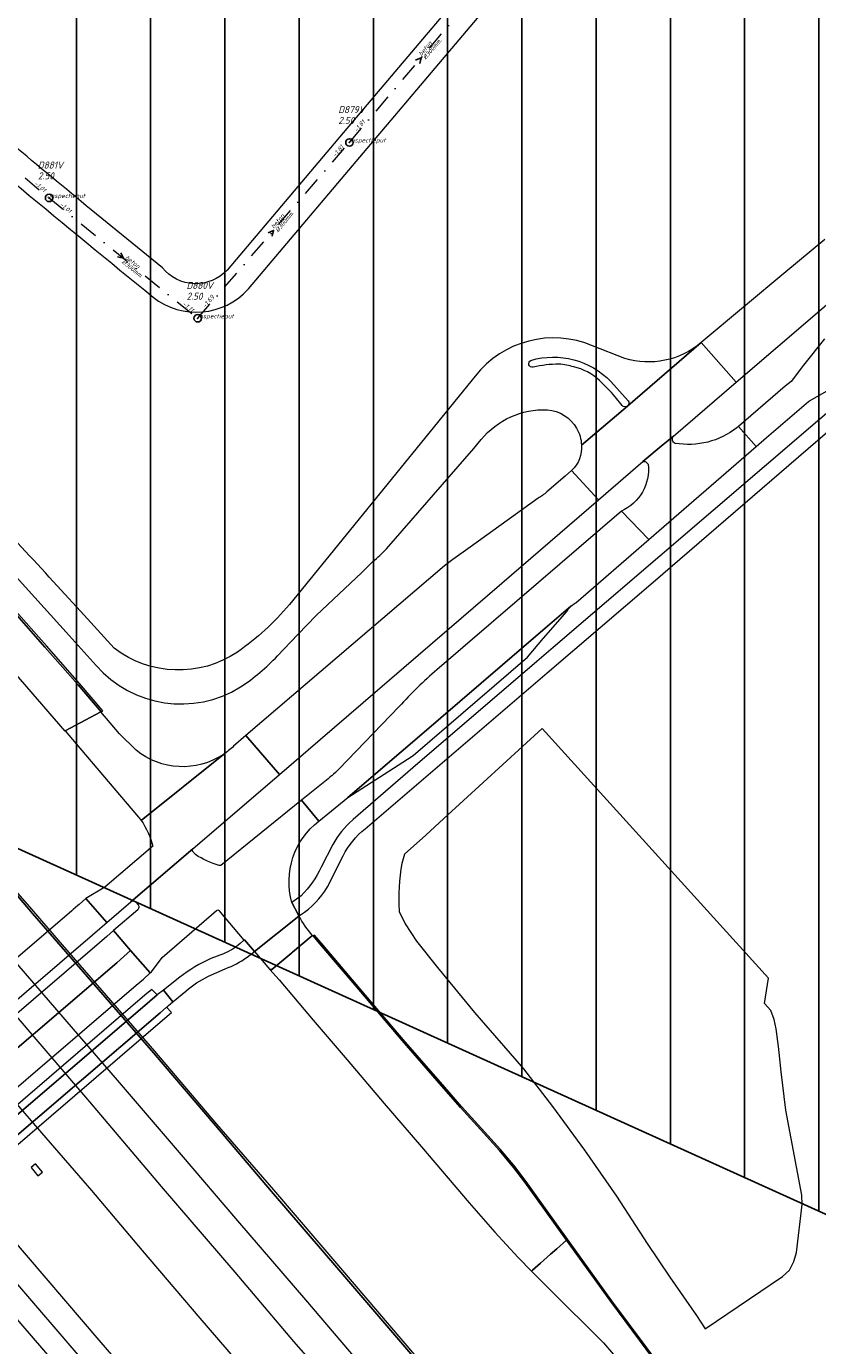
# Model space of a CAD drawing. Extents: x 148869 to 161638, y 453607 to 469810.
# Tile 754 of 1056: x 156104 to 156317, y 467200 to 467555. Entities that reach past the tile are written whole.
import ezdxf

# ---------------------------------------------------------------- set-up
doc = ezdxf.new("R2010")
doc.units = 0
doc.header["$PDMODE"] = 32
doc.header["$PDSIZE"] = 2
doc.linetypes.add('RI-VWA', pattern=[11, 5, -3, 0, -3])
doc.layers.get('0').update_dxf_attribs({"linetype": 'CONTINUOUS'})
doc.layers.get('DEFPOINTS').update_dxf_attribs({"linetype": 'CONTINUOUS'})
doc.layers.add('2022', color=10, linetype='CONTINUOUS')
doc.layers.add('2022 hatch', color=10, linetype='CONTINUOUS')
for name, color, linetype, lineweight in [('B-OI-RI-STROOMRICHTING-S', 252, 'CONTINUOUS', 25), ('B-OI-RI-VWA-BOB-T18', 34, 'CONTINUOUS', 18), ('B-OI-RI-VWA-DIAMETER-T18', 34, 'CONTINUOUS', 18), ('B-OI-RI-VWA-MATERIAAL-T18', 34, 'CONTINUOUS', 18), ('B-OI-RI-VWA_PUTDEKSELHOOGTE-T25', 34, 'CONTINUOUS', 25), ('B-OI-RI-VWA_PUTNUMMER-T25', 34, 'CONTINUOUS', 25), ('B-OI-RI-VWA_RIOOLPUT-S', 34, 'CONTINUOUS', 25), ('B-OI-RI-VWA_TRANSPORTLEIDING-G', 34, 'RI-VWA', 18), ('B-RO-VH-VERHARDING_ASFALT-GV', 251, 'CONTINUOUS', 18), ('B-RO-VH-VERHARDING_GESLOTEN-GV', 251, 'CONTINUOUS', 18)]:
    doc.layers.add(name, color=color, linetype=linetype, lineweight=lineweight)
doc.styles.add('NLCS-ISO-M500-T18_CURSIEF', font='NLCS-ISO.ttf', dxfattribs={"oblique": 15, "height": 0.9})
doc.styles.add('NLCS-ISO-M750-T25_CURSIEF', font='NLCS-ISO.ttf', dxfattribs={"oblique": 15, "height": 1.875})

# ---------------------------------------------------------------- blocks, each defined once
blk = doc.blocks.new('ACMAP_ANN_TEMPLATE_vwa-diam')
at = {"color": 0, "linetype": 'ByBlock', "style": 'NLCS-ISO-M500-T18_CURSIEF', "oblique": 15}
blk.add_attdef('vwa-diam', (0.3, -1.3), '', height=1.2, dxfattribs=at)
blk = doc.blocks.new('ACMAP_ANN_TEMPLATE_vwa-materiaal')
at = {"color": 0, "linetype": 'ByBlock', "style": 'NLCS-ISO-M500-T18_CURSIEF', "oblique": 15}
blk.add_attdef('vwa-mat', (0.3, 0.2), '', height=1.2, dxfattribs=at)
blk = doc.blocks.new('ACMAP_ANN_TEMPLATE_vwa-nap-l')
at = {"color": 0, "linetype": 'ByBlock', "style": 'NLCS-ISO-M500-T18_CURSIEF', "oblique": 15}
blk.add_attdef('vwa-nap-l', (3.3, 0.2), '', height=1.2, dxfattribs=at)
blk = doc.blocks.new('ACMAP_ANN_TEMPLATE_vwa-nap-r')
at = {"color": 0, "linetype": 'ByBlock', "style": 'NLCS-ISO-M500-T18_CURSIEF', "oblique": 15}
blk.add_attdef('vwa-nap-r', (-5.6, 0.2), '', height=1.2, dxfattribs=at)
blk = doc.blocks.new('ACMAP_ANN_TEMPLATE_type knoop')
at = {"layer": 'DEFPOINTS', "style": 'NLCS-ISO-M500-T18_CURSIEF', "oblique": 15}
blk.add_attdef('type_knoop', (0, 0), '', height=1.2, dxfattribs=at)
blk = doc.blocks.new('ACMAP_ANN_TEMPLATE_vwa-puth')
at = {"color": 0, "linetype": 'ByBlock', "style": 'NLCS-ISO-M750-T25_CURSIEF', "oblique": 15}
blk.add_attdef('vwa-puth', (-3, 5), '', height=1.88, dxfattribs=at)
blk = doc.blocks.new('ACMAP_ANN_TEMPLATE_vwa-putnr')
at = {"color": 0, "linetype": 'ByBlock', "style": 'NLCS-ISO-M750-T25_CURSIEF', "oblique": 15}
blk.add_attdef('vaw-putnr', (-3, 7.9), '', height=1.88, dxfattribs=at)

msp = doc.modelspace()

# ---------------------------------------------------------------- hatches: boundary and pattern name
at = {"layer": '2022 hatch'}
h = msp.add_hatch(dxfattribs=at)
h.set_pattern_fill('ANSI31', color=256, scale=19.992, angle=45)
h.set_pattern_definition([(90, (0, 0), (-19.992, 0), [])])
h.paths.add_polyline_path([(158379.84, 467996.89), (158366.84, 468022.67), (158189.84, 468166.16), (157828.17, 468458.42), (157739.22, 468518.82), (157641.11, 468619.81), (157530.39, 468683.16), (157482.59, 468721.96), (157387.79, 468799.09), (157358.04, 468834.15), (157275.29, 468902.27), (157210.79, 468954.43), (157194.02, 469053.71), (156902.95, 469077.05), (156826.8, 468954.1), (156792.27, 468881.17), (156787.74, 468869.52), (156766.12, 468853.14), (156708.66, 468812.18), (156684.68, 468714.31), (156691.12, 468637.35), (156646.96, 468557.82), (156546.37, 468484.25), (156540.57, 468402.6), (156240.02, 468051.1), (156133.15, 468060.94), (155534.46, 467899.58), (155877.43, 467514.28), (156068.55, 467349.02), (156564.13, 467124.76), (157053.01, 467402.65), (157255.96, 467459.7), (157295.2, 467601.79), (157494.95, 467833.47), (157733.53, 467653.62), (157958.73, 467372.41), (158076.05, 467263.89), (158097.91, 467222.3), (158172.49, 467148.19), (158328.77, 467127.74), (158565.83, 467340.97), (158654.01, 467555.95), (158521.87, 467664.49), (158523.64, 467683.01), (158588.43, 467828.66)])

# ---------------------------------------------------------------- linework, layer by layer
at = {"layer": '2022', "flags": 128}
msp.add_lwpolyline([(157494.95, 467833.47), (157295.2, 467601.79), (157255.96, 467459.7), (157053.01, 467402.65), (156564.13, 467124.76), (156068.55, 467349.02), (155877.43, 467514.28), (155534.46, 467899.58), (156133.15, 468060.94)], dxfattribs=at)
at = {"layer": 'B-OI-RI-STROOMRICHTING-S', "color": 251}
for points in [[(156208.89, 467546.2), (156210.39, 467546.83), (156209.99, 467545.27)], [(156169.14, 467499.75), (156170.64, 467500.37), (156170.23, 467498.81)], [(156129.52, 467494.37), (156130.2, 467492.91), (156128.61, 467493.25)]]:
    msp.add_lwpolyline(points, dxfattribs=at)
at = {"layer": 'B-OI-RI-VWA_RIOOLPUT-S'}
for p in [(156191.06, 467524.03), (156110.18, 467509.1), (156150.21, 467476.71)]:
    msp.add_point(p, dxfattribs=at)
at = {"layer": 'B-OI-RI-VWA_TRANSPORTLEIDING-G', "color": 251}
for p, q in [((156191.06, 467524.03), (156229.71, 467569.63)), ((156069.8, 467543.16), (156110.18, 467509.1)), ((156150.21, 467476.71), (156191.06, 467524.03)), ((156110.18, 467509.1), (156150.21, 467476.71))]:
    msp.add_line(p, q, dxfattribs=at)
at = {"layer": 'B-RO-VH-VERHARDING_ASFALT-GV', "flags": 128}
for points in [[(156163.87, 467484.63), (156191.85, 467517.73), (156279.48, 467621.31), (156280.11, 467622.05), (156280.23, 467621.96), (156280.68, 467622.5), (156274.73, 467627.75), (156274.21, 467627.14), (156274.34, 467627.04), (156189.36, 467526.65), (156158.14, 467489.7)], [(156140.7, 467490.31), (156121.55, 467505.89)], [(156376.66, 467500.09), (156332.08, 467461.89), (156245.92, 467388.08), (156241.53, 467384.32), (156208.13, 467355.74), (156192.07, 467341.82), (156191.86, 467341.62)], [(156308.61, 467489.18), (156285.75, 467470.15), (156295.2, 467459.49), (156317.61, 467478.72), (156343.75, 467501.15)], [(156195.28, 467339.33), (156244.28, 467381.25), (156272.88, 467405.72), (156321.81, 467447.81), (156334.69, 467458.85), (156376.91, 467495.02)], [(156319.08, 467497.9), (156308.61, 467489.18)], [(156270.11, 467438.13), (156275.03, 467442.25), (156278.32, 467445.01), (156295.2, 467459.49), (156285.75, 467470.15), (156266.02, 467453.17), (156265.93, 467453.1), (156253.54, 467442.59)], [(156266.02, 467453.17), (156285.75, 467470.15)], [(156318.97, 467471.16), (156313.33, 467464.08), (156310, 467459.73), (156308.43, 467458.42), (156295.82, 467447.57), (156300.6, 467442.2), (156303.36, 467444.6), (156314.67, 467454.29), (156314.93, 467454.52), (156321.75, 467458.32), (156328.94, 467462.34)], [(156265.2, 467465.91), (156256.56, 467469.28)], [(156224.93, 467461.12), (156190.18, 467418.43), (156174.89, 467399.66)], [(156261.46, 467459.73), (156266.14, 467454.52)], [(156253.54, 467442.59), (156265.93, 467453.1)], [(156264.5, 467453.26), (156262.63, 467455.59)], [(156264.28, 467424.83), (156271.72, 467417.18), (156300.6, 467442.2), (156295.82, 467447.57), (156295.41, 467447.22)], [(156278.32, 467445.01), (156275.03, 467442.25), (156270.11, 467438.13)], [(156201.03, 467414.65), (156224.59, 467441.7), (156226.54, 467444.04)], [(156250.87, 467435.78), (156258.1, 467427.8), (156270.11, 467438.13)], [(156270.9, 467438.07), (156271.53, 467437.43)], [(156241.85, 467428.28), (156223.58, 467415.14), (156218.92, 467411.79), (156216.67, 467410.05), (156163.21, 467364.39), (156172.21, 467353.93), (156232.08, 467405.42), (156258.1, 467427.8), (156250.87, 467435.78)], [(156250.87, 467435.78), (156249.12, 467434.19), (156244.19, 467429.98)], [(156252.02, 467400.12), (156271.72, 467417.18), (156264.28, 467424.83), (156236.22, 467400.7), (156214.62, 467382.13)], [(156098.77, 467409.88), (156108.88, 467398.82), (156114.78, 467392.26), (156122.87, 467383.25)], [(156171.68, 467385.86), (156177.17, 467391.63), (156182.12, 467396.7), (156194.42, 467408.31), (156197.38, 467411.21)], [(156127.74, 467387.88), (156119.6, 467396.79), (156112.37, 467404.69)], [(156184.42, 467352.07), (156178.12, 467346.97), (156182.86, 467341.38), (156190.59, 467347.72), (156204.99, 467360.05), (156209.91, 467364.26), (156243.18, 467392.74), (156250.7, 467399.18)], [(156250.7, 467399.18), (156243.18, 467392.74), (156209.91, 467364.26), (156204.99, 467360.05), (156190.59, 467347.72), (156206.7, 467358.01), (156208.24, 467359.01), (156238.99, 467385.46), (156243.36, 467390.58), (156249.69, 467397.92)], [(156133.61, 467360.46), (156129.19, 467364.89), (156124.16, 467370.78), (156114.53, 467365.65), (156118.47, 467361), (156134.26, 467342.47)], [(156204.44, 467372.2), (156188.21, 467355.36)], [(156138.09, 467334.61), (156125.18, 467323.55), (156120.11, 467320.56), (156125.7, 467314.07), (156132.2, 467319.66), (156148.94, 467333.92), (156172.21, 467353.93), (156163.21, 467364.39), (156159.86, 467361.52)], [(156303.94, 467299.08), (156242.97, 467366.27), (156216.45, 467342.09), (156211.61, 467337.58), (156205.91, 467332.47), (156205.2, 467329.99)], [(156157.11, 467359.32), (156134.94, 467341.57)], [(156134.94, 467341.57), (156157.11, 467359.32)], [(156186.29, 467353.55), (156186.27, 467353.54)], [(156182.86, 467341.38), (156178.12, 467346.97), (156156.48, 467329.43), (156156.03, 467329.46)], [(156186.58, 467335.1), (156183.45, 467328.99)], [(156148.94, 467333.92), (156132.2, 467319.66)], [(156149.58, 467332.37), (156148.81, 467333.32)], [(156185.12, 467323.68), (156189.36, 467332.06)], [(156178.08, 467321.3), (156175.56, 467319.49), (156177.13, 467316.38), (156177.45, 467315.82), (156177.87, 467316.15)], [(156077.34, 467272.65), (156121.89, 467310.8), (156123.86, 467312.48), (156125.7, 467314.07), (156120.11, 467320.56), (156118.29, 467318.96), (156117.94, 467318.66), (156116.7, 467317.6), (156116.7, 467317.6), (156116.29, 467317.25), (156072.04, 467279.37)], [(156134.08, 467317.53), (156127.57, 467311.9), (156132.13, 467306.59), (156137.39, 467300.49), (156137.75, 467300.82), (156140.6, 467304.68), (156155.31, 467317.33)], [(156133.54, 467319.58), (156134.18, 467318.81)], [(156155.93, 467317.31), (156162.66, 467309.29), (156162.83, 467309.39), (156165.53, 467306.29), (156177.45, 467315.82), (156177.13, 467316.38), (156175.56, 467319.49)], [(156204.46, 467317.2), (156204.47, 467317.01), (156206.05, 467313.68), (156209.14, 467309.08), (156214.77, 467301.99), (156224.77, 467289.82), (156237.9, 467274.73), (156245.74, 467264.53), (156254.38, 467252.82), (156262.99, 467240.45), (156271.25, 467227.71), (156277.35, 467218.62), (156284.54, 467208.28), (156286.81, 467204.76), (156307.66, 467218.78), (156309.56, 467220.54), (156310.75, 467222.8), (156311.47, 467225.29), (156312.94, 467238.14), (156312.87, 467240.72), (156308.57, 467263.58), (156307.33, 467273.89), (156306.74, 467279.05), (156306.56, 467280.74), (156305.98, 467285.48), (156305.46, 467288.01), (156304.5, 467290.39), (156302.79, 467292.25), (156303.94, 467299.08)], [(156177.45, 467315.82), (156165.53, 467306.29), (156169.66, 467301.44), (156170.18, 467301.41), (156175.56, 467305.92), (156175.74, 467306.08), (156180.74, 467310.29), (156181.18, 467310.48), (156181.1, 467310.58)], [(156083.92, 467265.15), (156128.42, 467303.27), (156130.35, 467304.92), (156132.13, 467306.59), (156127.57, 467311.9), (156125.73, 467310.31), (156123.77, 467308.64), (156079.24, 467270.49)], [(156089.33, 467259.28), (156133.68, 467297.21), (156135.58, 467298.83), (156137.39, 467300.49), (156132.13, 467306.59), (156130.35, 467304.92), (156128.42, 467303.27), (156083.92, 467265.15)], [(156162.66, 467309.29), (156161.64, 467308.46)], [(156163.51, 467304.74), (156165.53, 467306.29), (156162.83, 467309.39), (156162.66, 467309.29)], [(156157.11, 467305.66), (156153.77, 467304.37)], [(156153.11, 467299.64), (156157.63, 467301.65)], [(156093.74, 467255.66), (156137.35, 467292.94), (156139.31, 467294.62), (156137.83, 467296.05), (156136, 467294.48), (156092.12, 467256.86)], [(156097.11, 467252.95), (156140.07, 467289.8), (156141.82, 467291.3), (156142.03, 467291.48), (156142.35, 467291.76), (156143.47, 467292.69), (156140.98, 467295.91), (156139.31, 467294.62), (156137.35, 467292.94), (156093.74, 467255.66)], [(156145.41, 467299.33), (156140.98, 467295.91), (156143.47, 467292.69), (156146.98, 467295.61)], [(156098.59, 467251.66), (156141.35, 467288.33), (156143.11, 467289.84), (156141.82, 467291.3), (156140.07, 467289.8), (156097.11, 467252.95)]]:
    msp.add_lwpolyline(points, dxfattribs=at)
at = {"layer": 'B-RO-VH-VERHARDING_ASFALT-GV'}
for points in [[(156067.44, 467541.25, 0.005711), (156138.19, 467482.43)], [(156121.55, 467505.89, -0.003255), (156078.87, 467541.55)], [(156158.14, 467489.7, -0.457209), (156140.7, 467490.31)], [(156138.19, 467482.43, 0.398231), (156163.87, 467484.63)], [(156256.56, 467469.28, 0.340503), (156224.93, 467461.12)], [(156285.75, 467470.15, -0.256579), (156265.2, 467465.91)], [(156240.54, 467463.57, -0.92798), (156239.94, 467465.38)], [(156239.94, 467465.38, -0.278841), (156261.46, 467459.73)], [(156247.52, 467464.36, 0.053427), (156240.54, 467463.57)], [(156251.46, 467463.6, 0.071066), (156247.52, 467464.36)], [(156258.41, 467459.93, 0.142402), (156251.46, 467463.6)], [(156262.63, 467455.59, 0.021372), (156258.41, 467459.93)], [(156226.54, 467444.04, -0.236435), (156244.37, 467452.09)], [(156265.93, 467453.1, -0.404538), (156264.5, 467453.26)], [(156266.14, 467454.52, -0.373314), (156266.02, 467453.17)], [(156244.37, 467452.09, -0.249076), (156252.24, 467447.1)], [(156252.24, 467447.1, -0.119832), (156253.54, 467442.59)], [(156278.78, 467443.05, -0.511704), (156278.32, 467445.01)], [(156295.41, 467447.22, -0.210223), (156278.78, 467443.05)], [(156253.54, 467442.59, -0.238967), (156250.87, 467435.78)], [(156112.37, 467404.69, 0.022182), (156076.96, 467440.6)], [(156270.11, 467438.13, -0.221234), (156270.9, 467438.07)], [(156271.53, 467437.43, -0.325368), (156264.28, 467424.83)], [(156244.19, 467429.98, -0.063817), (156241.85, 467428.28)], [(156197.38, 467411.21, 0.018049), (156201.03, 467414.65)], [(156174.89, 467399.66, -0.065784), (156160.9, 467386.86)], [(156249.69, 467397.92, -0.072231), (156250.7, 467399.18)], [(156250.7, 467399.18, -0.071859), (156252.02, 467400.12)], [(156160.9, 467386.86, -0.321018), (156127.74, 467387.88)], [(156161.76, 467377.47, 0.059198), (156171.68, 467385.86)], [(156122.87, 467383.25, 0.366343), (156161.76, 467377.47)], [(156214.62, 467382.13, 0.027387), (156204.44, 467372.2)], [(156157.11, 467359.32, -0.328493), (156133.61, 467360.46)], [(156159.86, 467361.52, -0.044577), (156157.11, 467359.32)], [(156186.27, 467353.54, -0.01931), (156184.42, 467352.07)], [(156188.21, 467355.36, -0.021667), (156186.29, 467353.55)], [(156134.26, 467342.47, -0.014455), (156134.94, 467341.57)], [(156134.94, 467341.57, -0.101033), (156138.09, 467334.61)], [(156175.56, 467319.49, -0.306662), (156182.86, 467341.38)], [(156191.86, 467341.62, 0.078671), (156186.58, 467335.1)], [(156189.36, 467332.06, -0.096656), (156195.28, 467339.33)], [(156148.81, 467333.32, -0.326093), (156148.94, 467333.92)], [(156156.03, 467329.46, -0.083357), (156149.58, 467332.37)], [(156183.45, 467328.99, -0.092048), (156178.08, 467321.3)], [(156205.2, 467329.99, 0.05746), (156204.46, 467317.2)], [(156177.87, 467316.15, 0.12269), (156185.12, 467323.68)], [(156132.2, 467319.66, -0.39168), (156133.54, 467319.58)], [(156134.18, 467318.81, -0.413742), (156134.08, 467317.53)], [(156155.31, 467317.33, -0.442119), (156155.93, 467317.31)], [(156181.1, 467310.58, -0.043189), (156177.45, 467315.82)], [(156161.64, 467308.46, -0.095608), (156157.11, 467305.66)], [(156153.77, 467304.37, 0.06432), (156145.41, 467299.33)], [(156157.63, 467301.65, 0.074754), (156163.51, 467304.74)], [(156146.98, 467295.61, -0.058572), (156153.11, 467299.64)]]:
    msp.add_lwpolyline(points, format="xyb", dxfattribs=at)
at = {"layer": 'B-RO-VH-VERHARDING_ASFALT-GV', "flags": 128}
for points in [[(156168.99, 467138.22), (156222.21, 467076.06), (156247.24, 467046.95), (156252.88, 467051.29), (156221.14, 467088.22), (156174.54, 467142.69), (156164.81, 467154.07), (156124.21, 467201.07), (156099.36, 467230.13), (156096.23, 467233.77), (156090.84, 467229.25), (156097.29, 467221.76), (156154.46, 467155.18)], [(156086.16, 467225.34), (156080.78, 467220.83), (156081.62, 467219.87), (156096.3, 467202.66), (156139.17, 467152.82), (156158.77, 467129.98), (156236.89, 467038.97), (156242.51, 467043.3), (156187.77, 467107.24), (156164.33, 467134.47), (156099.91, 467209.31), (156087.13, 467224.24)]]:
    msp.add_lwpolyline(points, close=True, dxfattribs=at)
at = {"layer": 'B-RO-VH-VERHARDING_GESLOTEN-GV', "flags": 128}
for points in [[(156124.16, 467370.78), (156124.2, 467370.8), (156118.04, 467378.06), (156109.07, 467388.18), (156100.27, 467398.22), (156091.8, 467407.55), (156086.1, 467413.34), (156083.6, 467411.16), (156080.98, 467408.88), (156078.36, 467406.58), (156077.99, 467406.26), (156081.99, 467402.26), (156088.48, 467395.35), (156094.99, 467387.98), (156104.14, 467377.49), (156114.41, 467365.58), (156114.53, 467365.65)], [(156086.1, 467413.34), (156091.8, 467407.55), (156100.27, 467398.22), (156109.07, 467388.18), (156118.04, 467378.06), (156124.2, 467370.8), (156124.45, 467370.93), (156124.65, 467371.04), (156118.42, 467378.39), (156109.45, 467388.51), (156100.64, 467398.56), (156092.17, 467407.89), (156086.48, 467413.67)], [(156049.87, 467381.69), (156060.06, 467369.79), (156074.62, 467352.82), (156089.41, 467335.59), (156105.7, 467316.54), (156138.26, 467279.03), (156154.99, 467259.4), (156170.11, 467241.72), (156188.23, 467220.57), (156208.12, 467197.32), (156210.69, 467194.33), (156211.21, 467194.78), (156208.7, 467197.72), (156188.73, 467221.05), (156170.67, 467242.16), (156155.4, 467259.81), (156138.67, 467279.41), (156112.59, 467309.42), (156104.99, 467318.3), (156099.89, 467324.14), (156076.74, 467351.37), (156053.09, 467379.02), (156050.4, 467382.15)], [(156169.66, 467301.44), (156172.1, 467298.61), (156181.33, 467287.79), (156190.41, 467277.16), (156200.46, 467265.34), (156210.47, 467253.67), (156223.28, 467238.63), (156230.19, 467230.74), (156236.53, 467223.93), (156240.11, 467220.27), (156240.4, 467220.53), (156242.5, 467222.38), (156245.25, 467224.8), (156246.92, 467226.27), (156249.49, 467228.54), (156241.5, 467239.75), (156238.33, 467244.15), (156235.34, 467248.07), (156231.43, 467252.68), (156226.35, 467258.37), (156220.97, 467264.29), (156215.88, 467270.1), (156205.27, 467282.3), (156192.58, 467297.21), (156183.66, 467307.68), (156181.3, 467310.53), (156181.27, 467310.52), (156181.18, 467310.48), (156180.74, 467310.29), (156175.74, 467306.08), (156175.56, 467305.92), (156170.18, 467301.41), (156169.66, 467301.44)], [(156181.3, 467310.53), (156183.66, 467307.68), (156192.58, 467297.21), (156205.27, 467282.3), (156215.88, 467270.1), (156220.97, 467264.29), (156226.35, 467258.37), (156231.43, 467252.68), (156235.34, 467248.07), (156238.33, 467244.15), (156241.5, 467239.75), (156249.49, 467228.54), (156249.8, 467228.81), (156241.82, 467239.99), (156238.65, 467244.39), (156235.65, 467248.32), (156231.74, 467252.94), (156226.64, 467258.64), (156221.27, 467264.55), (156216.18, 467270.37), (156205.57, 467282.57), (156192.89, 467297.47), (156183.96, 467307.94), (156181.68, 467310.69)], [(156108.39, 467246.91), (156106.55, 467249.16), (156105.36, 467248.16), (156107.2, 467245.91)], [(156315.51, 467121.53), (156314.14, 467124.38), (156306.17, 467141.04), (156300.18, 467153.59), (156294.76, 467163.8), (156290.26, 467171.74), (156285.43, 467179.5), (156281.13, 467185.88), (156275.19, 467194.23), (156261.76, 467212.28), (156249.8, 467228.81), (156249.49, 467228.54), (156261.44, 467212.05), (156274.87, 467194), (156280.8, 467185.65), (156285.09, 467179.28), (156289.92, 467171.54), (156294.41, 467163.6), (156299.82, 467153.41), (156305.81, 467140.87), (156313.78, 467124.21), (156315.2, 467121.27)]]:
    msp.add_lwpolyline(points, close=True, dxfattribs=at)
for points in [[(156097.52, 467307.5), (156129.08, 467271.02), (156145.74, 467251.54), (156160.92, 467233.74), (156179.2, 467212.48), (156198.81, 467189.57), (156201.6, 467186.31), (156202.76, 467187.34), (156205.23, 467189.51), (156207.89, 467191.86), (156210.69, 467194.33), (156208.12, 467197.32), (156188.23, 467220.57), (156170.11, 467241.72), (156154.99, 467259.4), (156138.26, 467279.03), (156105.7, 467316.54), (156089.41, 467335.59)], [(156075.19, 467295.58), (156108.17, 467257.49), (156121.62, 467241.91), (156135.25, 467225.84), (156150.81, 467207.59), (156168.09, 467187.46), (156183.26, 467170.14), (156185.54, 467172.15), (156188.27, 467174.55), (156191.08, 467177.03), (156193.81, 467179.44), (156194.65, 467180.18), (156176.11, 467201.34), (156160.33, 467219.97), (156140.48, 467243.01), (156121.14, 467265.79), (156086.86, 467305.77)], [(156274.87, 467194), (156261.44, 467212.05), (156249.49, 467228.54), (156246.92, 467226.27), (156245.25, 467224.8), (156242.5, 467222.38), (156240.4, 467220.53), (156240.11, 467220.27), (156248.83, 467211.55), (156255.48, 467205.02), (156259.45, 467200.96), (156262.75, 467197.19)]]:
    msp.add_lwpolyline(points, dxfattribs=at)

# ---------------------------------------------------------------- block references
at = {"layer": 'B-OI-RI-VWA-BOB-T18', "color": 251}
for name, p, rotation, values in [('ACMAP_ANN_TEMPLATE_vwa-nap-l', (156191.06, 467524.03), 49.71579906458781, {'vwa-nap-l': '-1.81'}), ('ACMAP_ANN_TEMPLATE_vwa-nap-r', (156191.06, 467524.03), 49.19689747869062, {'vwa-nap-r': '-1.81'}), ('ACMAP_ANN_TEMPLATE_vwa-nap-r', (156110.18, 467509.1), 319.8528080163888, {'vwa-nap-r': '-1.01'}), ('ACMAP_ANN_TEMPLATE_vwa-nap-l', (156110.18, 467509.1), 321.0221844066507, {'vwa-nap-l': '-1.01'}), ('ACMAP_ANN_TEMPLATE_vwa-nap-r', (156150.21, 467476.71), 321.0221844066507, {'vwa-nap-r': '-1.11'}), ('ACMAP_ANN_TEMPLATE_vwa-nap-l', (156150.21, 467476.71), 49.19689747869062, {'vwa-nap-l': '-1.69'})]:
    msp.add_blockref(name, p, dxfattribs=dict(at, rotation=rotation)).add_auto_attribs(values)
at = {"layer": 'B-OI-RI-VWA-DIAMETER-T18', "color": 251}
for p, rotation in [((156210.39, 467546.83), 49.71579906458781), ((156170.64, 467500.37), 49.19689747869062), ((156130.2, 467492.91), 321.0221844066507)]:
    msp.add_blockref('ACMAP_ANN_TEMPLATE_vwa-diam', p, dxfattribs=dict(at, rotation=rotation)).add_auto_attribs({'vwa-diam': '%%c300mm.'})
at = {"layer": 'B-OI-RI-VWA-MATERIAAL-T18', "color": 251}
for p, rotation in [((156210.39, 467546.83), 49.71579906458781), ((156170.64, 467500.37), 49.19689747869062), ((156130.2, 467492.91), 321.0221844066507)]:
    msp.add_blockref('ACMAP_ANN_TEMPLATE_vwa-materiaal', p, dxfattribs=dict(at, rotation=rotation)).add_auto_attribs({'vwa-mat': 'beton'})
at = {"layer": 'B-OI-RI-VWA_PUTDEKSELHOOGTE-T25', "color": 251}
for p in [(156191.06, 467524.03), (156110.18, 467509.1), (156150.21, 467476.71)]:
    msp.add_blockref('ACMAP_ANN_TEMPLATE_vwa-puth', p, dxfattribs=at).add_auto_attribs({'vwa-puth': '2.50'})
at = {"layer": 'B-OI-RI-VWA_PUTNUMMER-T25', "color": 251}
for p, values in [((156191.06, 467524.03), {'vaw-putnr': 'D879V'}), ((156110.18, 467509.1), {'vaw-putnr': 'D881V'}), ((156150.21, 467476.71), {'vaw-putnr': 'D880V'})]:
    msp.add_blockref('ACMAP_ANN_TEMPLATE_vwa-putnr', p, dxfattribs=at).add_auto_attribs(values)
at = {"layer": 'DEFPOINTS'}
for p in [(156191.06, 467524.03), (156110.18, 467509.1), (156150.21, 467476.71)]:
    msp.add_blockref('ACMAP_ANN_TEMPLATE_type knoop', p, dxfattribs=at).add_auto_attribs({'type_knoop': 'inspectieput'})

doc.saveas('drawing.dxf')
